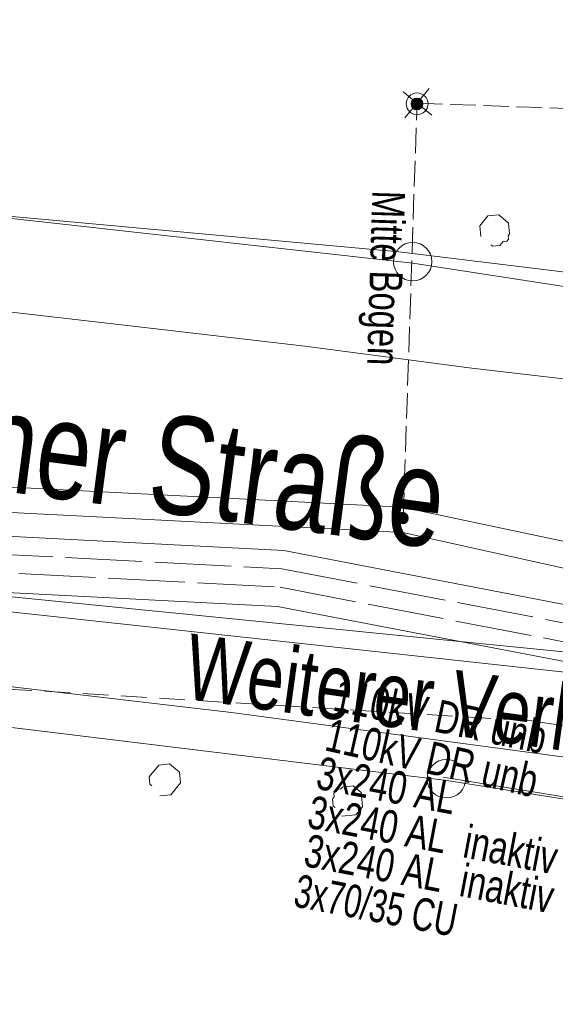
# Model space of a CAD drawing. Header units: metres. Extents: x -740 to 758, y -633 to 854.
# Tile 803 of 1056: x -51.46 to -42.74, y 309.74 to 325.78. Entities that reach past the tile are written whole.
import ezdxf

# ---------------------------------------------------------------- set-up
doc = ezdxf.new("R2010")
doc.units = ezdxf.units.M
doc.header["$MEASUREMENT"] = 0
for name, pattern in [('1248_208', [1.456, 1.248, -0.208]), ('416_125', [0.5408, 0.416, -0.1248]), ('416_208', [0.624, 0.416, -0.208])]:
    doc.linetypes.add(name, pattern=pattern)
for name, color, linetype in [('Gas.LOVION', 7, 'Continuous'), ('Grundkarte.LOVION', 7, 'Continuous'), ('Grundkarte_Text.LOVION', 7, 'Continuous'), ('Strom.LOVION', 7, 'Continuous'), ('StromBemass.LOVION', 7, 'Continuous'), ('Telko.LOVION', 7, 'Continuous'), ('wasser_projekt.LOVION', 7, 'Continuous')]:
    doc.layers.add(name, color=color, linetype=linetype)
doc.styles.add('ERSTELLTER_STIL_1', font='arial.ttf')

msp = doc.modelspace()

# ---------------------------------------------------------------- hatches: boundary and pattern name
at = {"layer": 'StromBemass.LOVION', "linetype": 'Continuous', "lineweight": 13}
for points in [[(-44.919, 324.348), (-44.912, 324.358), (-44.907, 324.368), (-44.902, 324.379), (-44.899, 324.391), (-44.898, 324.403), (-44.898, 324.415), (-44.899, 324.426), (-44.902, 324.438), (-44.907, 324.449), (-44.913, 324.459), (-44.92, 324.469), (-44.928, 324.478), (-44.937, 324.485), (-44.947, 324.492), (-44.958, 324.497), (-44.969, 324.5), (-44.981, 324.502), (-44.993, 324.503), (-45.005, 324.502), (-45.016, 324.5), (-45.028, 324.496), (-45.039, 324.491), (-45.049, 324.485), (-45.058, 324.477), (-45.066, 324.469), (-45.073, 324.459), (-45.079, 324.448), (-45.083, 324.437), (-45.086, 324.426), (-45.087, 324.414), (-45.087, 324.402), (-45.086, 324.39), (-45.083, 324.379), (-45.078, 324.368), (-45.073, 324.357), (-45.066, 324.348), (-45.057, 324.339), (-45.048, 324.331), (-45.038, 324.325), (-45.027, 324.32), (-45.016, 324.316), (-45.004, 324.314), (-44.992, 324.313), (-44.98, 324.314), (-44.969, 324.316), (-44.957, 324.32), (-44.947, 324.325), (-44.937, 324.332), (-44.927, 324.339)], [(-44.917, 324.35), (-44.91, 324.36), (-44.904, 324.371), (-44.9, 324.382), (-44.897, 324.393), (-44.895, 324.405), (-44.895, 324.417), (-44.897, 324.429), (-44.9, 324.44), (-44.904, 324.451), (-44.91, 324.462), (-44.917, 324.471), (-44.925, 324.48), (-44.934, 324.488), (-44.944, 324.494), (-44.955, 324.499), (-44.967, 324.503), (-44.978, 324.505), (-44.99, 324.506), (-45.002, 324.505), (-45.014, 324.503), (-45.025, 324.499), (-45.036, 324.494), (-45.046, 324.487), (-45.055, 324.48), (-45.063, 324.471), (-45.07, 324.461), (-45.076, 324.451), (-45.08, 324.44), (-45.083, 324.428), (-45.085, 324.416), (-45.085, 324.404), (-45.083, 324.393), (-45.08, 324.381), (-45.076, 324.37), (-45.07, 324.36), (-45.063, 324.35), (-45.055, 324.341), (-45.045, 324.334), (-45.035, 324.327), (-45.025, 324.322), (-45.013, 324.319), (-45.001, 324.316), (-44.99, 324.316), (-44.978, 324.317), (-44.966, 324.319), (-44.955, 324.323), (-44.944, 324.328), (-44.934, 324.334), (-44.925, 324.342)], [(-45.154, 317.599), (-45.147, 317.609), (-45.142, 317.619), (-45.137, 317.631), (-45.134, 317.642), (-45.133, 317.654), (-45.133, 317.666), (-45.135, 317.678), (-45.138, 317.689), (-45.142, 317.7), (-45.148, 317.711), (-45.155, 317.721), (-45.163, 317.729), (-45.172, 317.737), (-45.182, 317.743), (-45.193, 317.748), (-45.205, 317.752), (-45.216, 317.754), (-45.228, 317.755), (-45.24, 317.754), (-45.252, 317.752), (-45.263, 317.748), (-45.274, 317.743), (-45.284, 317.736), (-45.293, 317.729), (-45.301, 317.72), (-45.308, 317.71), (-45.314, 317.7), (-45.319, 317.689), (-45.322, 317.677), (-45.323, 317.665), (-45.323, 317.653), (-45.321, 317.642), (-45.318, 317.63), (-45.314, 317.619), (-45.308, 317.608), (-45.301, 317.599), (-45.293, 317.59), (-45.284, 317.582), (-45.274, 317.576), (-45.263, 317.571), (-45.251, 317.567), (-45.24, 317.565), (-45.228, 317.564), (-45.216, 317.565), (-45.204, 317.568), (-45.193, 317.571), (-45.182, 317.576), (-45.172, 317.583), (-45.163, 317.59)]]:
    msp.add_hatch(color=7, dxfattribs=at).paths.add_polyline_path(points)

# ---------------------------------------------------------------- linework, layer by layer
at = {"layer": 'Gas.LOVION', "color": 5, "linetype": '416_208', "lineweight": 18}
msp.add_lwpolyline([(-43.164, 314.36), (-83.941, 316.831)], dxfattribs=at)
at = {"layer": 'Gas.LOVION', "color": 5, "linetype": 'Continuous', "lineweight": 18}
msp.add_lwpolyline([(-36.017, 313.359), (-37.813, 313.597), (-42.084, 314.199), (-43.164, 314.36)], dxfattribs=at)
at = {"layer": 'Grundkarte.LOVION', "color": 8, "linetype": 'Continuous', "lineweight": 18}
for points in [[(-63.761, 341.384), (-63.779, 338.545), (-64.335, 323.979), (-67.981, 324.391), (-77.179, 325.058), (-67.981, 324.391), (-64.335, 323.979), (-53.248, 322.728), (-45.06, 321.814), (-19.162, 317.815), (-7.892, 315.606), (14.712, 311.136), (12.806, 303.118), (-18.443, 309.254), (-44.502, 313.386), (-52.578, 314.37), (-63.309, 315.597), (-80.721, 317.145), (-83.545, 317.313)], [(-77.179, 325.058), (-67.981, 324.391), (-64.335, 323.979), (-53.248, 322.728), (-45.06, 321.814), (-19.162, 317.815), (-7.892, 315.606), (14.712, 311.136)], [(-45.285, 321.999), (-9.808, 317.665), (-2.742, 316.435)], [(-24.885, 317.403), (-33.075, 318.641), (-35.837, 319.081), (-38.62, 319.429), (-41.344, 319.784), (-44.095, 320.106), (-46.819, 320.46), (-49.57, 320.782), (-57.342, 321.678)], [(130.576, 250.319), (112.806, 251.3), (66.902, 253.758), (65.239, 253.832), (65.513, 259.799), (52.261, 260.514), (50.3, 260.617), (51.961, 287.469), (51.617, 289.474), (50.366, 291.687), (47.296, 294.372), (42.826, 296.861), (14.968, 302.472), (12.806, 303.118), (-18.443, 309.254), (-44.502, 313.386), (-52.578, 314.37), (-63.309, 315.597), (-80.721, 317.145), (-83.545, 317.313)], [(-54.918, 315.324), (-51.447, 314.894), (-48.009, 314.492), (-41.121, 313.569), (-37.671, 313.049), (-34.253, 312.556), (-30.804, 312.036), (-27.38, 311.484), (-23.925, 310.906), (-21.429, 310.47), (-16.373, 309.546), (-13.878, 309.11), (-11.376, 308.615), (-3.792, 307.229), (-1.291, 306.735), (3.765, 305.81), (13.425, 303.74)], [(-69.589, 284.304), (-69.391, 295.879), (-67.761, 298.255), (-65.258, 299.86), (-53.389, 299.69), (-52.578, 314.37), (-44.502, 313.386), (-18.443, 309.254), (12.806, 303.118), (14.968, 302.472), (11.93, 287.9), (4.033, 285.236), (0.703, 284.526), (-5.467, 283.243), (-31.227, 277.976), (-66.279, 281.583)], [(-37.778, 312.329), (-44.566, 313.439)]]:
    msp.add_lwpolyline(points, dxfattribs=at)
at = {"layer": 'Grundkarte.LOVION', "color": 253, "linetype": 'Continuous', "lineweight": 18}
msp.add_lwpolyline([(-53.248, 322.728), (-64.335, 323.979), (-63.779, 338.545), (-7.14, 336.635), (-7.824, 317.327), (-7.892, 315.606), (-19.162, 317.815), (-45.06, 321.814)], close=True, dxfattribs=at)
at = {"layer": 'Grundkarte.LOVION', "color": 8, "linetype": 'Continuous', "lineweight": 18}
for points in [[(-53.248, 322.728), (-64.335, 323.979), (-63.779, 338.545), (-7.14, 336.635), (-7.824, 317.327), (-9.808, 317.665), (-45.285, 321.999)], [(-45.06, 321.814), (-53.248, 322.728), (-45.285, 321.999), (-9.808, 317.665), (-7.824, 317.327), (-7.892, 315.606), (-19.162, 317.815)]]:
    msp.add_lwpolyline(points, close=True, dxfattribs=at)
at = {"layer": 'Grundkarte.LOVION', "color": 3, "linetype": 'Continuous', "lineweight": 18}
for points in [[(-43.95, 322.248), (-43.967, 322.424), (-43.835, 322.584), (-43.659, 322.601), (-43.498, 322.469), (-43.481, 322.294), (-43.508, 322.262), (-43.502, 322.203), (-43.528, 322.171), (-43.587, 322.165), (-43.64, 322.101), (-43.757, 322.089), (-43.789, 322.116)], [(-49.311, 313.3), (-49.343, 313.327), (-49.355, 313.444), (-49.196, 313.637), (-49.021, 313.654), (-48.86, 313.522), (-48.843, 313.346), (-49.001, 313.153), (-49.177, 313.136)], [(-46.321, 312.943), (-46.353, 312.969), (-46.364, 313.086), (-46.338, 313.118), (-46.343, 313.177), (-46.291, 313.241), (-46.232, 313.247), (-46.206, 313.279), (-46.03, 313.296), (-45.901, 313.19), (-45.879, 312.956), (-45.984, 312.828), (-46.218, 312.805)]]:
    msp.add_lwpolyline(points, dxfattribs=at)
at = {"layer": 'Grundkarte.LOVION', "color": 253, "linetype": 'Continuous', "lineweight": 18}
msp.add_lwpolyline([(-83.545, 317.313), (-80.721, 317.145), (-63.309, 315.597), (-52.578, 314.37), (-44.502, 313.386), (-18.443, 309.254), (12.806, 303.118), (14.968, 302.472), (42.826, 296.861), (29.466, 293.841), (11.93, 287.9), (4.033, 285.236), (0.703, 284.526), (-5.467, 283.243), (-31.227, 277.976), (-66.279, 281.583)], dxfattribs=at)
at = {"layer": 'Grundkarte.LOVION', "color": 9, "linetype": 'Continuous', "lineweight": 18}
for centre, radius in [((-45.06, 321.839), 0.313), ((-44.511, 313.414), 0.314)]:
    msp.add_circle(centre, radius, dxfattribs=at)
at = {"layer": 'Strom.LOVION', "color": 9, "linetype": 'Continuous', "lineweight": 18}
for points in [[(-45.215, 324.607), (-44.749, 324.224)], [(-45.188, 324.181), (-44.792, 324.663)]]:
    msp.add_lwpolyline(points, dxfattribs=at)
at = {"layer": 'Strom.LOVION', "color": 194, "linetype": 'Continuous', "lineweight": 18}
for points in [[(134.69, 315.862), (125.793, 315.716), (120.118, 315.723), (117.62, 315.272), (115.17, 315.697), (99.3, 314.767), (82.836, 312.521), (67.774, 310.28), (53.14, 306.692), (52.372, 306.543), (47.505, 305.535), (44.257, 304.892), (33.35, 303.087), (29.563, 302.377), (26.868, 302.276), (24.428, 303.205), (15.062, 305.437), (-14.981, 311.928), (-36.586, 316.008), (-45.233, 317.837), (-81.577, 319.707)], [(129.679, 315.269), (125.767, 315.226), (120.137, 315.223), (117.607, 314.798), (115.146, 315.178), (99.359, 314.314), (84.148, 312.251), (68.403, 309.898), (63.168, 308.574), (53.156, 306.383), (52.419, 306.208), (47.601, 305.16), (46.38, 304.952), (33.575, 302.607), (29.579, 301.906), (26.872, 301.789), (24.447, 302.704), (15.081, 304.936), (-14.982, 311.337), (-36.793, 315.559), (-45.222, 317.424), (-81.907, 319.305)]]:
    msp.add_lwpolyline(points, dxfattribs=at)
at = {"layer": 'Strom.LOVION', "color": 1, "linetype": '1248_208', "lineweight": 18}
for points in [[(-82.422, 318.679), (-79.763, 318.54), (-78.945, 318.782), (-70.374, 318.334), (-69.618, 318.009), (-47.189, 316.833), (-15.276, 310.717), (-14.58, 310.548)], [(-70.375, 317.743), (-47.218, 316.534), (-15.349, 310.399), (-13.265, 309.953)]]:
    msp.add_lwpolyline(points, dxfattribs=at)
at = {"layer": 'Strom.LOVION', "color": 1, "linetype": 'Continuous', "lineweight": 18}
msp.add_lwpolyline([(46.467, 304.665), (33.54, 302.204), (28.889, 301.262), (25.115, 301.617), (15.124, 304.497), (-15.214, 310.989), (-16.011, 311.133), (-47.159, 317.131), (-69.111, 318.266), (-69.572, 318.295), (-70.242, 318.037), (-71.936, 318.137)], dxfattribs=at)
at = {"layer": 'Strom.LOVION', "color": 150, "linetype": 'Continuous', "lineweight": 18}
msp.add_lwpolyline([(-32.035, 313.29), (-32.669, 314.189), (-35.427, 314.732), (-36.84, 314.224), (-47.262, 316.22), (-82.924, 318.068)], dxfattribs=at)
at = {"layer": 'Strom.LOVION', "color": 9, "linetype": 'Continuous', "lineweight": 18}
msp.add_circle((-44.989, 324.412), 0.178, dxfattribs=at)
at = {"layer": 'StromBemass.LOVION', "color": 7, "linetype": '416_125', "lineweight": 13}
msp.add_lwpolyline([(-45.215, 317.661), (-44.99, 324.422), (-36.492, 324.115)], dxfattribs=at)
at = {"layer": 'StromBemass.LOVION', "color": 7, "linetype": 'Continuous', "lineweight": 13}
for centre, radius in [((-44.993, 324.408), 0.0949), ((-44.99, 324.411), 0.0949), ((-45.228, 317.66), 0.0952)]:
    msp.add_circle(centre, radius, dxfattribs=at)
at = {"layer": 'Telko.LOVION', "color": 1, "linetype": 'Continuous', "lineweight": 18}
for points in [[(-82.277, 318.855), (-58.994, 317.112), (-36.52, 314.876), (-22.073, 312.372), (-2.348, 307.873), (15.948, 303.632), (34.081, 302.109), (62.783, 308.433), (79.823, 312.197), (110.717, 312.868), (130.592, 313.334), (133.363, 313.264), (133.869, 313.225)], [(128.3, 313.198), (127.798, 313.046), (80.249, 311.766), (54.646, 306.1), (33.605, 301.693), (18.768, 302.903), (14.961, 303.447), (6.492, 305.427), (-13.45, 310.023), (-32.658, 314.071), (-51.911, 316.164), (-76.292, 317.948), (-82.819, 318.196)]]:
    msp.add_lwpolyline(points, dxfattribs=at)

# ---------------------------------------------------------------- texts
at = {"layer": 'Grundkarte_Text.LOVION', "color": 8, "linetype": 'Continuous', "lineweight": 18, "insert": (-56.827, 318.749), "char_height": 1.60082, "attachment_point": 7, "rotation": 352.4614, "style": 'ERSTELLTER_STIL_1'}
msp.add_mtext('{\\A1;\\W0.71560x;Benrather Straße}', dxfattribs=at)
at = {"layer": 'Strom.LOVION', "color": 1, "linetype": 'Continuous', "lineweight": 18, "attachment_point": 7, "style": 'ERSTELLTER_STIL_1'}
for s, insert, char_height, rotation in [('{\\A1;\\W0.71561x;Mitte Bogen}', (-45.877, 323.007), 0.53352, 268.2454), ('{\\A1;\\W0.72505x;3x240 AL}', (-46.658, 313.249), 0.53354, 349.2438), ('{\\A1;\\W0.72436x;3x240 AL  inaktiv}', (-46.801, 312.613), 0.53354, 349.2438), ('{\\A1;\\W0.72435x;3x240 AL  inaktiv}', (-46.859, 311.987), 0.53355, 349.1231)]:
    msp.add_mtext(s, dxfattribs=dict(at, insert=insert, char_height=char_height, rotation=rotation))
at = {"layer": 'Strom.LOVION', "color": 194, "linetype": 'Continuous', "lineweight": 18, "char_height": 0.53354, "attachment_point": 7, "style": 'ERSTELLTER_STIL_1'}
for insert, rotation in [((-46.381, 314.522), 348.2466), ((-46.517, 313.874), 347.2458)]:
    msp.add_mtext('{\\A1;\\W0.72384x;110kV DR unb}', dxfattribs=dict(at, insert=insert, rotation=rotation))
at = {"layer": 'Strom.LOVION', "color": 150, "linetype": 'Continuous', "lineweight": 18, "insert": (-47.024, 311.33), "char_height": 0.53355, "attachment_point": 7, "rotation": 349.241, "style": 'ERSTELLTER_STIL_1'}
msp.add_mtext('{\\A1;\\W0.67981x;3x70/35 CU }', dxfattribs=at)
at = {"layer": 'wasser_projekt.LOVION', "color": 94, "linetype": 'Continuous', "lineweight": 18, "insert": (-48.817, 314.71), "char_height": 1.06709, "attachment_point": 7, "rotation": 352.1573, "style": 'ERSTELLTER_STIL_1'}
msp.add_mtext('{\\A1;\\W0.71991x;Weiterer Verlauf unbekannt}', dxfattribs=at)

doc.saveas('drawing.dxf')
